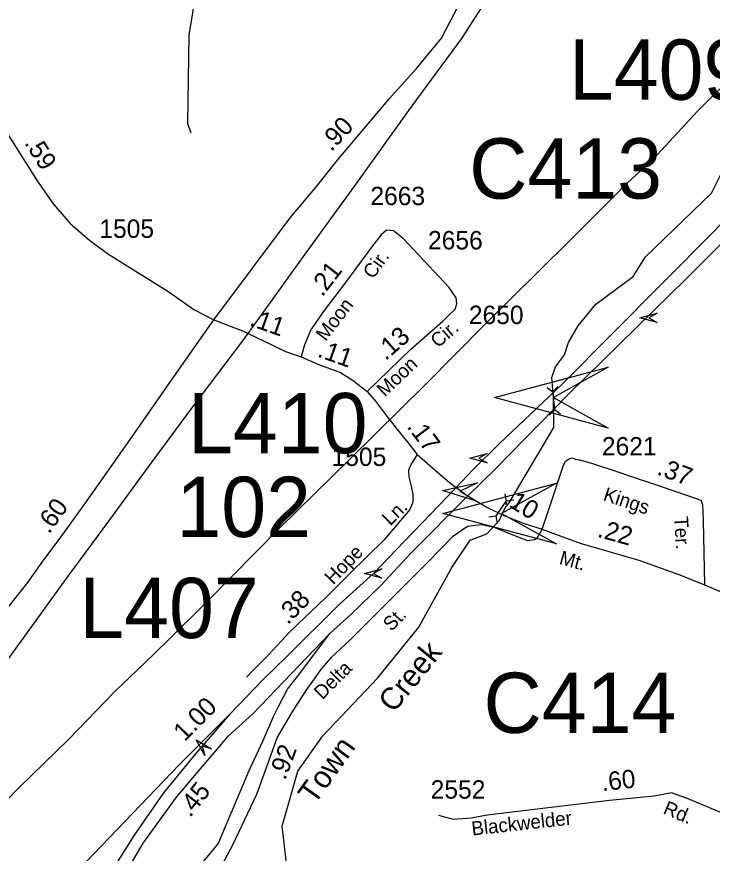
# Model space of a CAD drawing. Extents: x 1473865 to 1648260, y 639067 to 773536.
# Drawn here: x 1537453 to 1542181, y 669980 to 675669 of the extents above; entities that cross this region are included whole.
import ezdxf

# ---------------------------------------------------------------- set-up
doc = ezdxf.new("R2010")
doc.units = 0
for name, color, linetype in [('Exist Hydrographic Creek Single Shore', 7, 'Continuous'), ('Exist Hydrographic Creek Single Shore Label', 7, 'Continuous'), ('Exist Railroad Mainline', 7, 'Continuous'), ('Exist Road Primary Interstate Divided Center Attributed', 7, 'Continuous'), ('Exist Road Primary Interstate Mileage Hundredths English Label', 7, 'Continuous'), ('Exist Road Primary Interstate Service Attributed', 7, 'Continuous'), ('Exist Road Primary Interstate Structure Cantilever Sign Attributed CELL', 7, 'Continuous'), ('Exist Road Primary Interstate Structure Cantilever Sign Number Label', 7, 'Continuous'), ('Exist Road Primary Interstate Structure Ovrhead Sign Attributed CELL', 7, 'Continuous'), ('Exist Road Primary US Mileage Hundredths English Label', 7, 'Continuous'), ('Exist Road Primary US UnDivided 4 Lane Attributed', 7, 'Continuous'), ('Exist Road Secondary Mileage Hundredths English Label', 7, 'Continuous'), ('Exist Road Secondary Structure Culvert Attributed CELL', 7, 'Continuous'), ('Exist Road Secondary Structure Culvert CELL', 7, 'Continuous'), ('Exist Road Secondary Structure Culvert Number Label', 7, 'Continuous'), ('Exist Road Secondary Structure Standard Bridge Attributed CELL', 7, 'Continuous'), ('Exist Road Secondary Structure Standard Bridge Number Label', 7, 'Continuous'), ('Exist Road Secondary Type 51 Attributed', 7, 'Continuous'), ('Exist Road Secondary Type 51 Divided Attributed', 7, 'Continuous'), ('Exist Road Secondary Type 51 Label', 7, 'Continuous'), ('Exist Road Secondary Type 51 Number Label', 7, 'Continuous'), ('Exist Utilities Electrical Transmission Line', 7, 'Continuous')]:
    doc.layers.add(name, color=color, linetype=linetype)

msp = doc.modelspace()

# ---------------------------------------------------------------- linework, layer by layer
at = {"layer": 'Exist Hydrographic Creek Single Shore'}
for points in [[(1538639.3, 674876.1), (1538615.3, 674942.2), (1538625.3, 675542.7), (1538726.3, 676167.6), (1538714.3, 676433.7), (1538618.3, 676685.2), (1538575.3, 677135.8), (1538542.3, 677202), (1538056.3, 677569.6), (1537917.3, 677730), (1537820.3, 677915.8), (1537813.3, 677981.5), (1537779.2, 678009.6), (1537704.7, 678031.6), (1537664.7, 678074.4), (1537609.6, 678082.6), (1537575.1, 678132.3), (1537528.2, 678183.3), (1537484.1, 678215), (1537434.5, 678238.4)], [(1539286.2, 669913.1), (1539257.2, 670163.1), (1539363.2, 670538.5), (1539534.2, 670777.9), (1539906.3, 671170.8), (1540187.3, 671516.4), (1540410.3, 671922.2), (1540535.2, 672110), (1540649, 672151.6), (1540734.4, 672245.8), (1540747.6, 672276.7), (1540773.8, 672329.1), (1540800, 672363.6), (1541103.9, 672876.2), (1541101.1, 673078.4), (1541089.5, 673214.3), (1541115.7, 673287.4), (1541176.4, 673370.1), (1541204, 673454.2), (1541270.3, 673565.8), (1541389.3, 673714.4), (1541642.3, 673903), (1541727.4, 674035.8), (1542176.3, 674469.9), (1542271.4, 674658.3)]]:
    msp.add_lwpolyline(points, dxfattribs=at)
at = {"layer": 'Exist Railroad Mainline'}
msp.add_lwpolyline([(1540925.2, 676299.9), (1540888, 676230.5), (1540805.3, 676082.1), (1540703.6, 675871.8), (1540584.5, 675690.1), (1540475.4, 675520), (1540139.4, 675062.2), (1539749.9, 674519.2), (1539411.7, 674053.4), (1538995.4, 673472.9), (1538635.2, 672997.3), (1538321.7, 672573), (1538077.8, 672237.6), (1537807.3, 671872.4), (1537581.9, 671562.4), (1537297.1, 671169.6)], dxfattribs=at)
at = {"layer": 'Exist Road Primary Interstate Divided Center Attributed'}
for points in [[(1543547.3, 675581.9), (1543315.7, 675345.6), (1543202.2, 675238.8), (1542850.2, 674882.6), (1542611.4, 674622.8), (1542363, 674390.3), (1542189.7, 674207.1), (1541158.1, 673166.8), (1540734.6, 672767.2), (1540556.2, 672588.6), (1540439, 672467)], [(1540520.2, 672410.4), (1540708.5, 672596), (1541208.4, 673105.9), (1542006.6, 673889.6), (1542379.4, 674262.7), (1542888.6, 674766.3), (1543144.5, 675018.6), (1543304.4, 675191.1), (1543427, 675320.6), (1543590.4, 675477.4)], [(1540439, 672467), (1540088.2, 672101.4), (1539878.6, 671883.2), (1539644.7, 671670.7), (1539286.8, 671315.7), (1539128.6, 671160.6), (1538898.5, 670923.8)], [(1539580.4, 671474.6), (1539724, 671604.2), (1539929.7, 671803.2), (1540131.9, 672021.8), (1540520.2, 672410.4)], [(1538006.1, 669474.5), (1538086.8, 669660.7), (1538312.1, 670048.1), (1538539.1, 670361.1), (1538698.8, 670551.7), (1538831, 670705.5), (1538892.4, 670779.3), (1539058.6, 670927.1), (1539580.4, 671474.6)], [(1538898.5, 670923.8), (1538668.5, 670656.1), (1538451.5, 670390.4), (1538250.6, 670103.4), (1538101.7, 669864.2), (1537976.8, 669623.1), (1537886.6, 669433.8)]]:
    msp.add_lwpolyline(points, dxfattribs=at)
at = {"layer": 'Exist Road Primary Interstate Service Attributed'}
for points in [[(1540174.2, 672691.5), (1540135.1, 672624.9), (1540116.3, 672584.3), (1540117.8, 672539.4), (1540130.8, 672485.8), (1540145.3, 672422.1), (1540145.3, 672368.5), (1540125, 672317.8), (1539948.2, 672109.3), (1539718.2, 671882.8), (1539551.8, 671716.2), (1539310.9, 671488.7), (1539159.9, 671325.5), (1539125.9, 671290), (1539068.5, 671234.4), (1539014, 671177.2)], [(1541024.4, 672183.7), (1540989.4, 672121.6), (1540970.5, 672110.8), (1540927.3, 672105.4), (1540838.4, 672137.8), (1540698.2, 672194.5), (1540611.9, 672213.4), (1540517.5, 672202.6), (1540415, 672132.4), (1540247.9, 671959.7), (1539716.5, 671428.4), (1539587.6, 671308.3), (1539524.2, 671235.6), (1539417.5, 671087.9), (1539320.3, 670934.6), (1539224.2, 670770.1), (1539156.6, 670585.6), (1539081.9, 670378.7), (1538920, 670035.1), (1538846.3, 669899.8), (1538772.6, 669810.7), (1538723.4, 669752.2), (1538631.3, 669681.5), (1538526.8, 669598.5)]]:
    msp.add_lwpolyline(points, dxfattribs=at)
at = {"layer": 'Exist Road Primary Interstate Structure Cantilever Sign Attributed CELL'}
for points in [[(1541805.5, 673590.4), (1541687.8, 673621.9), (1541805.5, 673653.5), (1541748.7, 673621.9)], [(1540650.1, 672636.1), (1540532.4, 672667.6), (1540650.1, 672699.2), (1540593.3, 672667.6)], [(1539935.4, 671851.6), (1539817.6, 671883.2), (1539935.4, 671914.7), (1539878.6, 671883.2)]]:
    msp.add_lwpolyline(points, close=True, dxfattribs=at)
at = {"layer": 'Exist Road Primary Interstate Structure Ovrhead Sign Attributed CELL'}
msp.add_lwpolyline([(1538731.9, 670645.2), (1538671.7, 670751.2), (1538776.9, 670689.6), (1538714.5, 670707.8)], close=True, dxfattribs=at)
at = {"layer": 'Exist Road Primary US UnDivided 4 Lane Attributed'}
for points in [[(1538792, 673607.6), (1539310.8, 674301.1), (1539490.8, 674513.8), (1539642.4, 674704.8), (1539990, 675114.2), (1540169.8, 675316.7), (1540339.6, 675523.4), (1540596.9, 676016.4), (1540684.7, 676210.8), (1540755.1, 676347.4), (1540859.1, 676591.4), (1541038.4, 676973.9), (1541178.3, 677254.4), (1541350.1, 677586.3)], [(1536925.7, 671033.2), (1537057.1, 671208.6), (1537175.9, 671362.3), (1537311.5, 671549.7), (1537528.5, 671821.6), (1537598.4, 671920.3), (1537623.1, 671957.8), (1537741.9, 672113.5), (1537912.4, 672350.1), (1538177.5, 672725), (1538259.8, 672845.4), (1538524.8, 673226.4), (1538792, 673607.6)]]:
    msp.add_lwpolyline(points, dxfattribs=at)
at = {"layer": 'Exist Road Secondary Structure Culvert Attributed CELL'}
for points in [[(1541473.8, 672871.3), (1540701.1, 673078.4), (1541473.8, 673285.5), (1541101.1, 673078.4)], [(1541121.2, 672083.7), (1540348.5, 672290.8), (1541121.2, 672497.8), (1540748.5, 672290.8)]]:
    msp.add_lwpolyline(points, close=True, dxfattribs=at)
at = {"layer": 'Exist Road Secondary Structure Culvert CELL'}
for p, q in [((1541058.1, 673148.5), (1541097.9, 673116.9)), ((1541131.6, 673154.9), (1541097.9, 673116.9)), ((1541097.9, 673116.9), (1541108.5, 672996.4)), ((1541074.8, 672958.4), (1541108.5, 672996.4)), ((1541148.2, 672964.9), (1541108.5, 672996.4)), ((1540770.7, 672423.7), (1540780.9, 672374)), ((1540711.6, 672274.9), (1540780.9, 672374)), ((1540831.1, 672381.4), (1540780.9, 672374)), ((1540661.4, 672267.4), (1540711.6, 672274.9)), ((1540721.8, 672225.1), (1540711.6, 672274.9))]:
    msp.add_line(p, q, dxfattribs=at)
at = {"layer": 'Exist Road Secondary Structure Standard Bridge Attributed CELL'}
msp.add_lwpolyline([(1540579.2, 672373.4), (1540346.5, 672446.4), (1540584.5, 672499.5), (1540468.3, 672441.3)], close=True, dxfattribs=at)
at = {"layer": 'Exist Road Secondary Type 51 Attributed'}
for points in [[(1536749.3, 675871.5), (1536824.5, 675759.6), (1536972.3, 675538.9), (1537389.7, 674873.3), (1537595.6, 674545.4), (1537702.7, 674393.6), (1537816.4, 674263.4), (1537950.1, 674146.9), (1538076.3, 674054.5), (1538487.5, 673796.9), (1538657.2, 673677.8), (1538792, 673607.6)], [(1540023.7, 674206.5), (1540016.2, 674212.8), (1539966.3, 674217.9), (1539929.8, 674186.6), (1539870.3, 674109.7), (1539695.3, 673869.5), (1539536.1, 673662.3), (1539451.8, 673539.9), (1539409.6, 673436.7), (1539386.2, 673355.1)], [(1540444.8, 673716.8), (1540439.6, 673756.9), (1540389.1, 673829.9), (1540187.2, 674047.7), (1540079.2, 674159.7), (1540023.7, 674206.5)], [(1539835.9, 673119.3), (1540131.2, 673408.9), (1540348.8, 673598.6), (1540380.2, 673629.7), (1540432.3, 673681.2), (1540444.8, 673716.8)], [(1538792, 673607.6), (1538999.5, 673528.4), (1539025.9, 673515.4)], [(1539025.9, 673515.4), (1539134.2, 673461.9), (1539278.9, 673393.1), (1539386.2, 673355.1)], [(1539386.2, 673355.1), (1539499.3, 673307), (1539654.2, 673250.1), (1539738.9, 673196.1), (1539835.9, 673119.3)], [(1539835.9, 673119.3), (1539890.9, 673054.1), (1539953.1, 672973), (1540031.2, 672871.6), (1540112, 672772.6), (1540174.2, 672691.5)], [(1540174.2, 672691.5), (1540361.9, 672529), (1540392.2, 672502.6), (1540439, 672467)], [(1541024.4, 672183.7), (1541070.2, 672318.6), (1541169.5, 672618.7), (1541186, 672649), (1541208.6, 672661.8), (1541225.2, 672668), (1541250.3, 672660.2), (1541278.2, 672655.6), (1541359.7, 672632.2), (1541544.6, 672570.6), (1541683.9, 672524.4)], [(1541683.9, 672524.4), (1541748, 672502.5), (1542005, 672416), (1542102.9, 672381.5), (1542115.3, 672351.2), (1542119.4, 672242.3), (1542127.7, 671805.2)], [(1540439, 672467), (1540498.6, 672423.9), (1540520.2, 672410.4)], [(1540520.2, 672410.4), (1540644.6, 672335.2), (1540763.2, 672275.8), (1540903.1, 672221.5), (1541024.4, 672183.7)], [(1541024.4, 672183.7), (1541133.1, 672142.1), (1541290.3, 672087.3), (1541682.4, 671972), (1541959.5, 671872.8), (1542127.7, 671805.2)], [(1542127.7, 671805.2), (1542256.8, 671752.1), (1542376.4, 671677.6), (1542508.3, 671568.1), (1542571.7, 671507.4)], [(1542983.4, 670357.1), (1542876.9, 670325.2), (1542673.6, 670253.1), (1542528.7, 670213.8), (1542466.4, 670191.1), (1542414.4, 670192.1), (1542297.2, 670232.3), (1542005.5, 670353.8), (1541904.2, 670391.7), (1541785.9, 670368.1), (1541483.3, 670337.7), (1540650.5, 670238.8), (1540541.4, 670217.8), (1540421.8, 670210.3), (1540321.6, 670237.3)]]:
    msp.add_lwpolyline(points, dxfattribs=at)
at = {"layer": 'Exist Road Secondary Type 51 Divided Attributed'}
for points in [[(1538972.3, 670398), (1539033.7, 670542.5), (1539127.7, 670747.7), (1539198.6, 670910.2), (1539234.3, 670983.2), (1539294.1, 671095.4), (1539367.5, 671190.4), (1539580.4, 671474.6)], [(1538898.5, 670923.8), (1538560.3, 670582.6), (1537657.2, 669643.2), (1537407.4, 669418.3), (1536989.9, 669008.7), (1536839.3, 668883.5), (1536603.4, 668675.9), (1536209.7, 668348.5), (1535832.1, 668080.1), (1535648, 667958.8)], [(1538006.1, 669474.5), (1538048.7, 669490.1), (1538141.6, 669524.5), (1538300, 669594), (1538406.6, 669642), (1538420.2, 669652.5), (1538481.5, 669694.4), (1538609.2, 669788.6), (1538723.9, 669926.4), (1538821.7, 670044.4), (1538972.3, 670398)]]:
    msp.add_lwpolyline(points, dxfattribs=at)
at = {"layer": 'Exist Utilities Electrical Transmission Line'}
msp.add_lwpolyline([(1537154.6, 670107.7), (1537472.2, 670429.9), (1537804.1, 670753.9), (1538119.9, 671080.3), (1538321.2, 671272.6), (1538480, 671425.8), (1538746.7, 671691), (1539241.7, 672194.1), (1539713.9, 672657.6), (1540230.8, 673168.2), (1540636.1, 673579), (1541202, 674136.7), (1541603.1, 674537.6), (1541782.1, 674702.3), (1542081.9, 675029), (1542625.4, 675565.1), (1543057.2, 676003.4), (1543427.7, 676376.7), (1543991.7, 676934.6), (1544275, 677200.8), (1544824.2, 677755.6), (1545351.3, 678272.1), (1545990.8, 678912.5)], dxfattribs=at)

# ---------------------------------------------------------------- texts
at = {"layer": 'Exist Hydrographic Creek Single Shore Label'}
for s, rotation, p in [('Creek', 51.0133, (1540015.1, 670928.2)), ('Town', 54.4659, (1539477.1, 670303.8))]:
    msp.add_text(s, height=150, rotation=rotation, dxfattribs=at).set_placement(p)
at = {"layer": 'Exist Road Primary Interstate Mileage Hundredths English Label'}
msp.add_text('1.00', height=125, rotation=45.259, dxfattribs=at).set_placement((1538593.7, 670734.4))
at = {"layer": 'Exist Road Primary Interstate Structure Cantilever Sign Number Label'}
for s, p in [('L409', (1541206.2, 675104)), ('L410', (1538617.8, 672699.9)), ('L407', (1537878.1, 671443))]:
    msp.add_text(s, height=410.1, dxfattribs=at).set_placement(p)
at = {"layer": 'Exist Road Primary US Mileage Hundredths English Label'}
for s, rotation, p in [('.90', 46.9863, (1539592.2, 674746.8)), ('.60', 54.2378, (1537672.9, 672146.7))]:
    msp.add_text(s, height=125, rotation=rotation, dxfattribs=at).set_placement(p)
at = {"layer": 'Exist Road Secondary Mileage Hundredths English Label'}
for s, rotation, p in [('.59', 302.1227, (1537501.6, 674810.4)), ('.21', 52.4648, (1539530.1, 673759.2)), ('.11', 340.5042, (1539029.2, 673570.7)), ('.13', 41.0914, (1539960.3, 673326.1)), ('.11', 340.5042, (1539490.8, 673358.9)), ('.17', 307.1185, (1540100.7, 672879.8)), ('.37', 339.0451, (1541798.3, 672558.1)), ('.10', 328.601, (1540752.4, 672365)), ('.22', 344.4569, (1541394.1, 672133.3)), ('.38', 46.3545, (1539295.9, 671528.6)), ('.92', 69.834, (1539278.8, 670472.2)), ('.60', 6.2653, (1541433.7, 670402)), ('.45', 51.6207, (1538632.2, 670218.2))]:
    msp.add_text(s, height=125, rotation=rotation, dxfattribs=at).set_placement(p)
at = {"layer": 'Exist Road Secondary Structure Culvert Number Label'}
for s, p in [('C413', (1540528.5, 674431.8)), ('C414', (1540626, 670798.1))]:
    msp.add_text(s, height=410.1, dxfattribs=at).set_placement(p)
at = {"layer": 'Exist Road Secondary Structure Standard Bridge Number Label'}
msp.add_text('102', height=410.1, dxfattribs=at).set_placement((1538538.2, 672130.5))
at = {"layer": 'Exist Road Secondary Type 51 Label'}
for s, rotation, p in [('Cir.', 53.9339, (1539874.8, 673879.7)), ('Moon', 52.4648, (1539553.3, 673456.5)), ('Cir.', 41.0913, (1540316.6, 673412.4)), ('Moon', 43.4541, (1539954.6, 673078.9)), ('Kings', 341.8687, (1541433, 672381.2)), ('Ln.', 44.6017, (1539992, 672202.3)), ('Ter.', 273.4446, (1541921, 672268.4)), ('Hope', 46.1711, (1539604.2, 671801.7)), ('Mt.', 344.4569, (1541134.8, 671948.2)), ('St.', 45.2603, (1539999.7, 671484.7)), ('Delta', 45.2603, (1539530.4, 671019.8)), ('Rd.', 337.3791, (1541840.2, 670252.2)), ('Blackwelder', 6.2653, (1540549.4, 670100.1))]:
    msp.add_text(s, height=95, rotation=rotation, dxfattribs=at).set_placement(p)
at = {"layer": 'Exist Road Secondary Type 51 Number Label'}
for s, p in [('2663', (1539857, 674387.5)), ('1505', (1538014.4, 674165)), ('2656', (1540248.6, 674086.6)), ('2650', (1540526.2, 673578.9)), ('2621', (1541430.5, 672685.3)), ('1505', (1539593, 672613.9)), ('2552', (1540266.7, 670351.4))]:
    msp.add_text(s, height=125, dxfattribs=at).set_placement(p)

doc.saveas('drawing.dxf')
